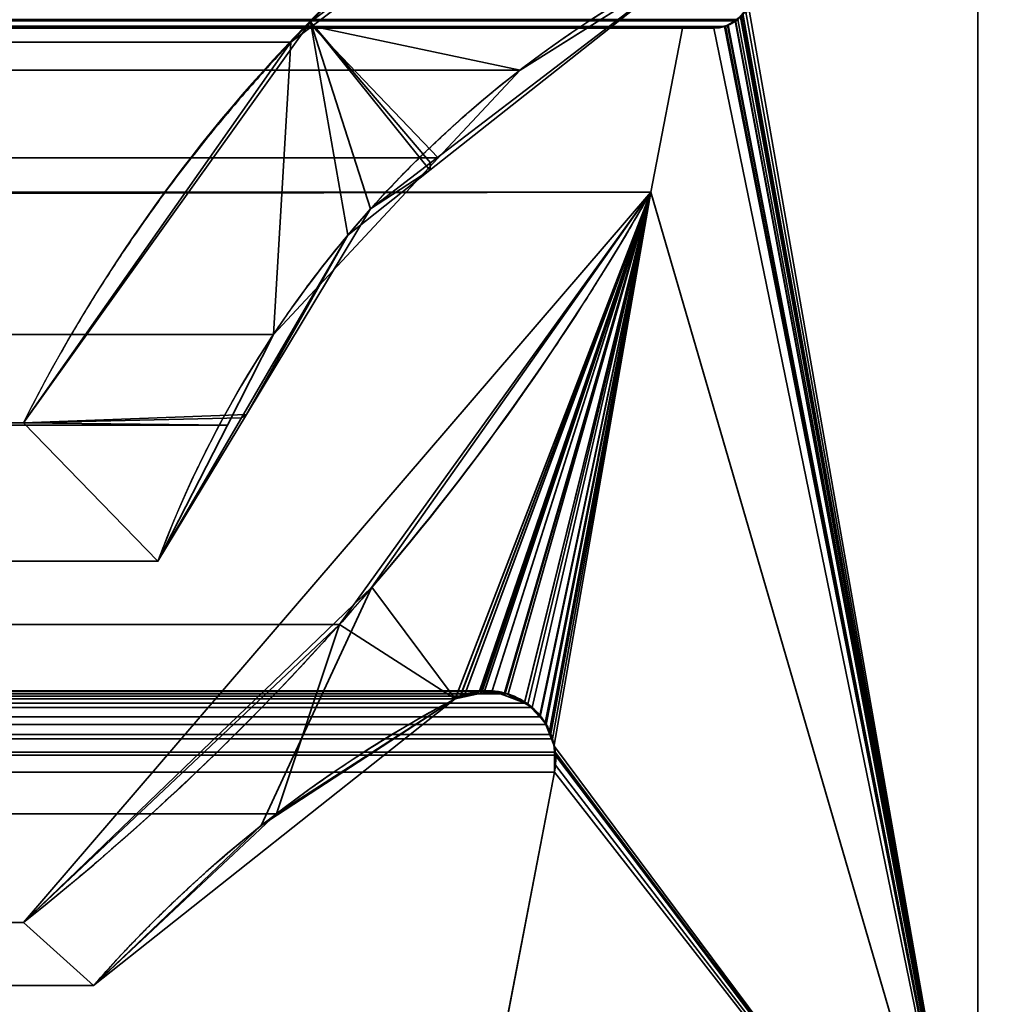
# Model space of a CAD drawing. Header units: millimetres. Extents: x -625 to 3625, y -115 to 71.
# Tile 440 of 656: x 1979.62 to 1983.58, y 6.26 to 10.25. Entities that reach past the tile are written whole.
import ezdxf

# ---------------------------------------------------------------- set-up
doc = ezdxf.new("R2010")
doc.units = ezdxf.units.MM
doc.layers.add('152', color=7, linetype='Continuous', true_color=0xffffff)

# ---------------------------------------------------------------- blocks, each defined once
blk = doc.blocks.new('UG_SURFACE_002')
at = {"layer": '152', "color": 252, "linetype": 'Continuous', "lineweight": 35}
for points in [[(2200, -31, 2234.9999), (2200, 69, 2234.9999), (800, 69, 2234.9999), (800, -31, 2234.9999)], [(950, -31, 2085), (950, 69, 2085), (2050, 69, 2085), (2050, -31, 2085)]]:
    blk.add_3dface(points, dxfattribs=at)
blk = doc.blocks.new('UG_SURFACE_087')
at = {"layer": '152', "color": 46, "linetype": 'Continuous', "lineweight": 35}
for points in [[(1017.6004, 11.4321, 2015.8994), (1982.3996, 11.4321, 2015.8994), (1980.8016, 10.2216, 2014.3015)], [(1980.8016, 10.2216, 2014.3015), (1019.189, 10.1941, 2014.3108), (1017.6004, 11.4321, 2015.8994)], [(1980.8016, 10.2216, 2014.3015), (1982.3996, 11.4321, 2015.8994), (1982.3632, 10.4954, 2015.8632), (1981.6447, 10.0437, 2015.1448)], [(1016.5, 10.7678, 2017), (1016.5, 5, 2017), (1983.5, 5, 2017), (1983.5, 10.7678, 2017)], [(1983.5, 10.7678, 2017), (1983.5, 5, 2017), (1982.5585, 10.2861, 2016.0584), (1982.5689, 10.3095, 2016.0689)], [(1981.6447, 10.0437, 2015.1448), (1017.6368, 10.4954, 2015.8632), (1018.3553, 10.0437, 2015.1448)], [(1981.6447, 10.0437, 2015.1448), (1982.3632, 10.4954, 2015.8632), (1017.6368, 10.4954, 2015.8632)], [(1983.5, 5, 2017), (1982.5275, 10.2492, 2016.0275), (1982.5469, 10.2724, 2016.047)], [(1982.5469, 10.2724, 2016.047), (1982.5585, 10.2861, 2016.0584), (1983.5, 5, 2017)], [(1982.5275, 10.2492, 2016.0275), (1982.5162, 10.2429, 2016.0162), (1017.4838, 10.2429, 2016.0162), (1017.4725, 10.2492, 2016.0275)], [(1017.4838, 10.2429, 2016.0162), (1982.5162, 10.2429, 2016.0162), (1982.4753, 10.2201, 2015.9752)], [(1017.5247, 10.2201, 2015.9752), (1017.4838, 10.2429, 2016.0162), (1982.4753, 10.2201, 2015.9752)], [(1982.4753, 10.2201, 2015.9752), (1982.4734, 10.2198, 2015.9733), (1017.5266, 10.2198, 2015.9733), (1017.5247, 10.2201, 2015.9752)], [(1017.5266, 10.2198, 2015.9733), (1982.4734, 10.2198, 2015.9733), (1982.4303, 10.2132, 2015.9302), (1017.5697, 10.2132, 2015.9302)], [(1019.4044, 10.0263, 2014.0955), (1019.189, 10.1941, 2014.3108), (1980.8016, 10.2216, 2014.3015)], [(1019.4044, 10.0263, 2014.0955), (1980.8016, 10.2216, 2014.3015), (1980.7161, 10.1568, 2014.2159)], [(1981.3129, 9.6878, 2014.8129), (1980.6449, 8.9716, 2014.1449), (1980.7161, 10.1568, 2014.2159), (1980.8016, 10.2216, 2014.3015)], [(1980.8016, 10.2216, 2014.3015), (1981.6447, 10.0437, 2015.1448), (1981.3129, 9.6878, 2014.8129)], [(1983.5, 5, 2017), (1982.4303, 10.2132, 2015.9302), (1982.4734, 10.2198, 2015.9733)], [(1982.4734, 10.2198, 2015.9733), (1982.4753, 10.2201, 2015.9752), (1983.5, 5, 2017)], [(1983.5, 5, 2017), (1982.4753, 10.2201, 2015.9752), (1982.5162, 10.2429, 2016.0162)], [(1982.5162, 10.2429, 2016.0162), (1982.5275, 10.2492, 2016.0275), (1983.5, 5, 2017)], [(1982.4303, 10.2132, 2015.9302), (1982.3024, 10.2132, 2015.8024), (1017.6976, 10.2132, 2015.8024), (1017.5697, 10.2132, 2015.9302)], [(1017.8255, 9.5488, 2015.6744), (1017.6976, 10.2132, 2015.8024), (1982.3024, 10.2132, 2015.8024), (1982.1745, 9.5488, 2015.6744)], [(1983.5, 5, 2017), (1982.1745, 9.5488, 2015.6744), (1982.3024, 10.2132, 2015.8024), (1982.4303, 10.2132, 2015.9302)], [(1980.7161, 10.1568, 2014.2159), (1020.3681, 8.6146, 2013.1319), (1019.4044, 10.0263, 2014.0955)], [(1980.7161, 10.1568, 2014.2159), (1979.6319, 8.6146, 2013.1319), (1020.3681, 8.6146, 2013.1319)], [(1979.6319, 8.6146, 2013.1319), (1980.7161, 10.1568, 2014.2159), (1980.6449, 8.9716, 2014.1449), (1980.4583, 8.6052, 2013.9582)], [(1018.3553, 10.0437, 2015.1448), (1981.3129, 9.6878, 2014.8129), (1981.6447, 10.0437, 2015.1448)], [(1018.3553, 10.0437, 2015.1448), (1018.6871, 9.6878, 2014.8129), (1981.3129, 9.6878, 2014.8129)], [(1980.6449, 8.9716, 2014.1449), (1018.6871, 9.6878, 2014.8129), (1019.3551, 8.9716, 2014.1449)], [(1980.6449, 8.9716, 2014.1449), (1981.3129, 9.6878, 2014.8129), (1018.6871, 9.6878, 2014.8129)], [(1019.2006, 7.6733, 2014.2994), (1017.8255, 9.5488, 2015.6744), (1982.1745, 9.5488, 2015.6744)], [(1019.2006, 7.6733, 2014.2994), (1982.1745, 9.5488, 2015.6744), (1980.9123, 7.7976, 2014.4124)], [(1980.9123, 7.7976, 2014.4124), (1982.1745, 9.5488, 2015.6744), (1981.3811, 7.4965, 2014.8811)], [(1981.4178, 7.5072, 2014.9179), (1981.3811, 7.4965, 2014.8811), (1982.1745, 9.5488, 2015.6744)], [(1982.1745, 9.5488, 2015.6744), (1981.49, 7.5282, 2014.9899), (1981.4178, 7.5072, 2014.9179)], [(1981.4999, 7.527, 2014.9999), (1981.49, 7.5282, 2014.9899), (1982.1745, 9.5488, 2015.6744)], [(1982.1745, 9.5488, 2015.6744), (1981.5844, 7.5171, 2015.0845), (1981.4999, 7.527, 2014.9999)], [(1982.1745, 9.5488, 2015.6744), (1981.5967, 7.5156, 2015.0967), (1981.5844, 7.5171, 2015.0845)], [(1981.6632, 7.4782, 2015.1632), (1981.5967, 7.5156, 2015.0967), (1982.1745, 9.5488, 2015.6744)], [(1982.1745, 9.5488, 2015.6744), (1981.6934, 7.4611, 2015.1935), (1981.6632, 7.4782, 2015.1632)], [(1981.7255, 7.4227, 2015.2254), (1981.6934, 7.4611, 2015.1935), (1982.1745, 9.5488, 2015.6744)], [(1982.1745, 9.5488, 2015.6744), (1981.7507, 7.3924, 2015.2507), (1981.7255, 7.4227, 2015.2254)], [(1982.1745, 9.5488, 2015.6744), (1981.7767, 7.3337, 2015.2767), (1981.769, 7.3511, 2015.269), (1981.7507, 7.3924, 2015.2507)], [(1981.7865, 7.2795, 2015.2864), (1981.7767, 7.3337, 2015.2767), (1982.1745, 9.5488, 2015.6744), (1983.5, 5, 2017)], [(1019.3551, 8.9716, 2014.1449), (1980.4583, 8.6052, 2013.9582), (1980.6449, 8.9716, 2014.1449)], [(1019.3551, 8.9716, 2014.1449), (1019.5417, 8.6052, 2013.9582), (1980.4583, 8.6052, 2013.9582)], [(1019.823, 8.0532, 2013.6771), (1980.177, 8.0532, 2013.6771), (1980.4583, 8.6052, 2013.9582), (1019.5417, 8.6052, 2013.9582)], [(1019.823, 8.0532, 2013.6771), (1020.3681, 8.6146, 2013.1319), (1979.6319, 8.6146, 2013.1319), (1980.177, 8.0532, 2013.6771)], [(1980.4583, 8.6052, 2013.9582), (1980.177, 8.0532, 2013.6771), (1979.6319, 8.6146, 2013.1319)], [(1020.3681, 6.5893, 2013.1319), (1019.2006, 7.6733, 2014.2994), (1980.9123, 7.7976, 2014.4124)], [(1980.9123, 7.7976, 2014.4124), (1979.6319, 6.5893, 2013.1319), (1020.3681, 6.5893, 2013.1319)], [(1980.657, 7.03, 2014.1571), (1979.9162, 6.334, 2013.4163), (1979.6319, 6.5893, 2013.1319), (1980.9123, 7.7976, 2014.4124)], [(1980.9123, 7.7976, 2014.4124), (1981.3811, 7.4965, 2014.8811), (1980.657, 7.03, 2014.1571)], [(1981.5967, 7.5156, 2015.0967), (1018.3371, 7.4784, 2015.1629), (1018.3768, 7.5056, 2015.1231)], [(1981.5967, 7.5156, 2015.0967), (1981.6632, 7.4782, 2015.1632), (1018.3371, 7.4784, 2015.1629)], [(1018.3768, 7.5056, 2015.1231), (1018.4159, 7.513, 2015.084), (1981.5844, 7.5171, 2015.0845)], [(1981.5844, 7.5171, 2015.0845), (1981.5967, 7.5156, 2015.0967), (1018.3768, 7.5056, 2015.1231)], [(1981.5844, 7.5171, 2015.0845), (1018.4159, 7.513, 2015.084), (1018.4991, 7.5288, 2015.0008)], [(1981.5844, 7.5171, 2015.0845), (1018.4991, 7.5288, 2015.0008), (1018.5, 7.5286, 2015.0001)], [(1981.49, 7.5282, 2014.9899), (1018.5, 7.5286, 2015.0001), (1018.5822, 7.5064, 2014.9179)], [(1981.49, 7.5282, 2014.9899), (1981.4999, 7.527, 2014.9999), (1018.5, 7.5286, 2015.0001)], [(1018.5, 7.5286, 2015.0001), (1981.4999, 7.527, 2014.9999), (1981.5844, 7.5171, 2015.0845)], [(1018.5822, 7.5064, 2014.9179), (1981.4178, 7.5072, 2014.9179), (1981.49, 7.5282, 2014.9899)], [(1981.4178, 7.5072, 2014.9179), (1018.5822, 7.5064, 2014.9179), (1018.6189, 7.4965, 2014.8811)], [(1018.6189, 7.4965, 2014.8811), (1981.3811, 7.4965, 2014.8811), (1981.4178, 7.5072, 2014.9179)], [(1018.2921, 7.4476, 2015.208), (1018.3371, 7.4784, 2015.1629), (1981.6632, 7.4782, 2015.1632)], [(1981.6632, 7.4782, 2015.1632), (1981.6934, 7.4611, 2015.1935), (1018.2921, 7.4476, 2015.208)], [(1981.6934, 7.4611, 2015.1935), (1981.7255, 7.4227, 2015.2254), (1018.2921, 7.4476, 2015.208)], [(1980.657, 7.03, 2014.1571), (1018.6189, 7.4965, 2014.8811), (1019.343, 7.03, 2014.1571)], [(1980.657, 7.03, 2014.1571), (1981.3811, 7.4965, 2014.8811), (1018.6189, 7.4965, 2014.8811)], [(1018.2427, 7.3806, 2015.2574), (1018.2743, 7.4235, 2015.2256), (1981.7255, 7.4227, 2015.2254)], [(1981.7255, 7.4227, 2015.2254), (1981.7507, 7.3924, 2015.2507), (1018.2427, 7.3806, 2015.2574)], [(1981.7255, 7.4227, 2015.2254), (1018.2743, 7.4235, 2015.2256), (1018.2921, 7.4476, 2015.208)], [(1981.7507, 7.3924, 2015.2507), (1018.2317, 7.3508, 2015.2683), (1018.2427, 7.3806, 2015.2574)], [(1981.7507, 7.3924, 2015.2507), (1981.769, 7.3511, 2015.269), (1018.2317, 7.3508, 2015.2683)], [(1018.2178, 7.313, 2015.2822), (1018.2317, 7.3508, 2015.2683), (1981.769, 7.3511, 2015.269)], [(1981.769, 7.3511, 2015.269), (1981.7767, 7.3337, 2015.2767), (1018.2178, 7.313, 2015.2822)], [(1981.7767, 7.3337, 2015.2767), (1018.2148, 7.2795, 2015.2853), (1018.2178, 7.313, 2015.2822)], [(1981.7767, 7.3337, 2015.2767), (1981.7865, 7.2795, 2015.2864), (1018.2148, 7.2795, 2015.2853)], [(1018.2158, 7.1988, 2015.2841), (1018.2111, 7.2369, 2015.2888), (1981.7865, 7.2795, 2015.2864)], [(1018.2111, 7.2369, 2015.2888), (1018.2148, 7.2795, 2015.2853), (1981.7865, 7.2795, 2015.2864)], [(1981.7865, 7.2795, 2015.2864), (1981.7888, 7.2672, 2015.2888), (1018.2158, 7.1988, 2015.2841)], [(1981.7888, 7.2672, 2015.2888), (1981.7842, 7.1988, 2015.2841), (1018.2158, 7.1988, 2015.2841)], [(1981.7842, 7.1988, 2015.2841), (1981.7888, 7.2672, 2015.2888), (1983.5, 5, 2017)], [(1983.5, 5, 2017), (1981.7888, 7.2672, 2015.2888), (1981.7865, 7.2795, 2015.2864)], [(1018.4481, 5.9927, 2015.0518), (1018.2158, 7.1988, 2015.2841), (1981.7842, 7.1988, 2015.2841), (1981.5519, 5.9927, 2015.0518)], [(1983.5, 5, 2017), (1981.5519, 5.9927, 2015.0518), (1981.7842, 7.1988, 2015.2841)], [(1019.343, 7.03, 2014.1571), (1979.9162, 6.334, 2013.4163), (1980.657, 7.03, 2014.1571)], [(1019.343, 7.03, 2014.1571), (1020.0838, 6.334, 2013.4163), (1979.9162, 6.334, 2013.4163)], [(1020.0838, 6.334, 2013.4163), (1020.3681, 6.5893, 2013.1319), (1979.6319, 6.5893, 2013.1319), (1979.9162, 6.334, 2013.4163)]]:
    blk.add_3dface(points, dxfattribs=at)
blk = doc.blocks.new('UG_SURFACE_088')
at = {"layer": '152', "color": 46, "linetype": 'Continuous', "lineweight": 35}
for points in [[(1980.7957, 10.2394, -5), (1982.3996, 11.4321, -5), (1982.3632, 10.4954, -5), (1981.2819, 9.6672, -5)], [(1981.2795, 9.638, 2014.7796), (1982.3632, 10.4954, 2015.8632), (1982.3996, 11.4321, 2015.8994), (1980.7957, 10.2394, 2014.2958)], [(1980.7957, 10.2394, 2014.2958), (1982.3996, 11.4321, 2015.8994), (1982.3996, 11.4321, -5), (1980.7957, 10.2394, -5)], [(1983.5, 10.7678, -5), (1983.5, 5, -5), (1982.5374, 10.2586, -5), (1982.5459, 10.2719, -5)], [(1983.5, 5, 2017), (1983.5, 10.7678, 2017), (1982.5789, 10.3503, 2016.0789), (1982.5697, 10.3094, 2016.0697)], [(1983.5, 10.7678, 2017), (1983.5, 5, 2017), (1983.5, 5, -5), (1983.5, 10.7678, -5)], [(1982.3632, 10.4954, -5), (1982.3632, 10.4954, 2015.8632), (1981.2795, 9.638, 2014.7796)], [(1981.2795, 9.638, 2014.7796), (1981.2819, 9.6672, -5), (1982.3632, 10.4954, -5)], [(1983.5, 5, 2017), (1982.5697, 10.3094, 2016.0697), (1982.5696, 10.3092, 2016.0697), (1982.5469, 10.2717, 2016.047)], [(1983.5, 5, -5), (1982.4885, 10.225, -5), (1982.5175, 10.2449, -5), (1982.5374, 10.2586, -5)], [(1982.5374, 10.2586, -5), (1982.5175, 10.2449, -5), (1982.5177, 10.2465, 2016.0177)], [(1983.5, 5, 2017), (1982.542, 10.2636, 2016.042), (1982.5177, 10.2465, 2016.0177)], [(1982.5177, 10.2465, 2016.0177), (1982.542, 10.2636, 2016.042), (1982.5374, 10.2586, -5)], [(1982.5469, 10.2717, 2016.047), (1982.542, 10.2636, 2016.042), (1983.5, 5, 2017)], [(1979.6319, 8.6146, -5), (1980.7957, 10.2394, -5), (1981.039, 9.4812, -5), (1980.5357, 8.6475, -5)], [(1980.5156, 8.6345, 2014.0157), (1980.9464, 9.3745, 2014.4465), (1980.7957, 10.2394, 2014.2958), (1979.6319, 8.6146, 2013.1319)], [(1980.7957, 10.2394, -5), (1979.6319, 8.6146, -5), (1979.6319, 8.6146, 2013.1319), (1980.7957, 10.2394, 2014.2958)], [(1981.2819, 9.6672, -5), (1981.039, 9.4812, -5), (1980.7957, 10.2394, -5)], [(1980.7957, 10.2394, 2014.2958), (1980.9464, 9.3745, 2014.4465), (1981.2795, 9.638, 2014.7796)], [(1982.4303, 10.2132, -5), (1982.4775, 10.2228, -5), (1982.4885, 10.225, -5), (1983.5, 5, -5)], [(1982.4775, 10.2228, -5), (1982.4303, 10.2132, -5), (1982.4303, 10.2132, 2015.9302)], [(1982.4303, 10.2132, 2015.9302), (1982.4778, 10.2223, 2015.9779), (1982.4775, 10.2228, -5)], [(1982.4778, 10.2223, 2015.9779), (1982.4303, 10.2132, 2015.9302), (1983.5, 5, 2017)], [(1982.4885, 10.225, -5), (1982.4775, 10.2228, -5), (1982.4778, 10.2223, 2015.9779)], [(1982.4778, 10.2223, 2015.9779), (1982.4854, 10.2238, 2015.9855), (1982.4885, 10.225, -5)], [(1983.5, 5, 2017), (1982.4854, 10.2238, 2015.9855), (1982.4778, 10.2223, 2015.9779)], [(1982.5177, 10.2465, 2016.0177), (1982.4854, 10.2238, 2015.9855), (1983.5, 5, 2017)], [(1982.4854, 10.2238, 2015.9855), (1982.5177, 10.2465, 2016.0177), (1982.5175, 10.2449, -5)], [(1982.5175, 10.2449, -5), (1982.4885, 10.225, -5), (1982.4854, 10.2238, 2015.9855)], [(1983.5, 5, -5), (1982.1745, 9.5488, -5), (1982.3024, 10.2132, -5), (1982.4303, 10.2132, -5)], [(1982.4303, 10.2132, 2015.9302), (1982.3024, 10.2132, 2015.8024), (1982.1745, 9.5488, 2015.6744), (1983.5, 5, 2017)], [(1982.1745, 9.5488, 2015.6744), (1982.3024, 10.2132, 2015.8024), (1982.3024, 10.2132, -5), (1982.1745, 9.5488, -5)], [(1982.4303, 10.2132, 2015.9302), (1982.4303, 10.2132, -5), (1982.3024, 10.2132, -5), (1982.3024, 10.2132, 2015.8024)], [(1981.039, 9.4812, -5), (1981.2819, 9.6672, -5), (1981.2795, 9.638, 2014.7796)], [(1981.039, 9.4812, -5), (1981.2795, 9.638, 2014.7796), (1980.9464, 9.3745, 2014.4465)], [(1981.3811, 7.4965, -5), (1979.9162, 6.334, -5), (1979.6319, 6.5893, -5), (1982.1745, 9.5488, -5)], [(1982.1745, 9.5488, -5), (1979.6319, 6.5893, -5), (1979.6319, 6.5893, 2013.1319)], [(1979.6319, 6.5893, 2013.1319), (1981.0441, 7.948, 2014.544), (1982.1745, 9.5488, -5)], [(1982.1745, 9.5488, 2015.6744), (1981.0441, 7.948, 2014.544), (1981.3811, 7.4965, 2014.8811), (1981.4006, 7.5006, 2014.9007)], [(1981.0441, 7.948, 2014.544), (1982.1745, 9.5488, 2015.6744), (1982.1745, 9.5488, -5)], [(1981.401, 7.5027, -5), (1981.3811, 7.4965, -5), (1982.1745, 9.5488, -5)], [(1981.4006, 7.5006, 2014.9007), (1981.4887, 7.5193, 2014.9887), (1982.1745, 9.5488, 2015.6744)], [(1982.1745, 9.5488, -5), (1981.4799, 7.5272, -5), (1981.401, 7.5027, -5)], [(1981.4876, 7.5267, -5), (1981.4799, 7.5272, -5), (1982.1745, 9.5488, -5)], [(1981.5817, 7.5197, -5), (1981.4876, 7.5267, -5), (1982.1745, 9.5488, -5)], [(1981.4887, 7.5193, 2014.9887), (1981.5314, 7.5283, 2015.0313), (1982.1745, 9.5488, 2015.6744)], [(1982.1745, 9.5488, 2015.6744), (1981.5314, 7.5283, 2015.0313), (1981.5799, 7.5104, 2015.08)], [(1981.5799, 7.5104, 2015.08), (1981.6625, 7.4799, 2015.1625), (1982.1745, 9.5488, 2015.6744)], [(1982.1745, 9.5488, -5), (1981.5831, 7.5196, -5), (1981.5817, 7.5197, -5)], [(1981.6622, 7.4816, -5), (1981.5831, 7.5196, -5), (1982.1745, 9.5488, -5)], [(1982.1745, 9.5488, -5), (1981.6765, 7.4747, -5), (1981.6622, 7.4816, -5)], [(1981.6625, 7.4799, 2015.1625), (1981.6765, 7.4747, 2015.1765), (1982.1745, 9.5488, 2015.6744)], [(1981.7239, 7.4235, -5), (1981.6765, 7.4747, -5), (1982.1745, 9.5488, -5)], [(1982.1745, 9.5488, 2015.6744), (1981.6765, 7.4747, 2015.1765), (1981.6765, 7.4747, 2015.1765)], [(1981.6765, 7.4747, 2015.1765), (1981.7246, 7.422, 2015.2247), (1982.1745, 9.5488, 2015.6744)], [(1982.1745, 9.5488, -5), (1981.7468, 7.3987, -5), (1981.7239, 7.4235, -5)], [(1981.7246, 7.422, 2015.2247), (1981.7488, 7.3955, 2015.2488), (1982.1745, 9.5488, 2015.6744)], [(1981.7626, 7.3582, -5), (1981.7468, 7.3987, -5), (1982.1745, 9.5488, -5)], [(1982.1745, 9.5488, 2015.6744), (1981.7488, 7.3955, 2015.2488), (1981.7638, 7.3574, 2015.2638), (1981.7679, 7.3471, 2015.2678)], [(1982.1745, 9.5488, -5), (1981.7666, 7.348, -5), (1981.7626, 7.3582, -5)], [(1982.1745, 9.5488, -5), (1983.5, 5, -5), (1981.7845, 7.3023, -5), (1981.7666, 7.348, -5)], [(1981.7679, 7.3471, 2015.2678), (1981.7834, 7.3076, 2015.2833), (1982.1745, 9.5488, 2015.6744)], [(1983.5, 5, 2017), (1982.1745, 9.5488, 2015.6744), (1981.7834, 7.3076, 2015.2833), (1981.7855, 7.2712, 2015.2855)], [(1980.9464, 9.3745, 2014.4465), (1980.5357, 8.6475, -5), (1981.039, 9.4812, -5)], [(1980.9464, 9.3745, 2014.4465), (1980.5156, 8.6345, 2014.0157), (1980.5357, 8.6475, -5)], [(1980.5357, 8.6475, -5), (1980.177, 8.0532, -5), (1979.6319, 8.6146, -5)], [(1979.6319, 8.6146, 2013.1319), (1980.177, 8.0532, 2013.6771), (1980.5156, 8.6345, 2014.0157)], [(1980.5357, 8.6475, -5), (1980.5156, 8.6345, 2014.0157), (1980.177, 8.0532, 2013.6771)], [(1980.177, 8.0532, 2013.6771), (1980.177, 8.0532, -5), (1980.5357, 8.6475, -5)], [(1980.177, 8.0532, 2013.6771), (1979.6319, 8.6146, 2013.1319), (1979.6319, 8.6146, -5), (1980.177, 8.0532, -5)], [(1981.0441, 7.948, 2014.544), (1979.6319, 6.5893, 2013.1319), (1979.9162, 6.334, 2013.4163), (1980.5956, 6.9821, 2014.0955)], [(1980.5956, 6.9821, 2014.0955), (1981.3811, 7.4965, 2014.8811), (1981.0441, 7.948, 2014.544)], [(1981.401, 7.5027, -5), (1981.4006, 7.5006, 2014.9007), (1981.3811, 7.4965, 2014.8811)], [(1981.3811, 7.4965, 2014.8811), (1981.3811, 7.4965, -5), (1981.401, 7.5027, -5)], [(1981.4799, 7.5272, -5), (1981.4887, 7.5193, 2014.9887), (1981.4006, 7.5006, 2014.9007)], [(1981.4006, 7.5006, 2014.9007), (1981.401, 7.5027, -5), (1981.4799, 7.5272, -5)], [(1981.4799, 7.5272, -5), (1981.4876, 7.5267, -5), (1981.4887, 7.5193, 2014.9887)], [(1981.4887, 7.5193, 2014.9887), (1981.4876, 7.5267, -5), (1981.5817, 7.5197, -5)], [(1981.5817, 7.5197, -5), (1981.5314, 7.5283, 2015.0313), (1981.4887, 7.5193, 2014.9887)], [(1981.5817, 7.5197, -5), (1981.5799, 7.5104, 2015.08), (1981.5314, 7.5283, 2015.0313)], [(1981.5799, 7.5104, 2015.08), (1981.5817, 7.5197, -5), (1981.5831, 7.5196, -5)], [(1981.5799, 7.5104, 2015.08), (1981.5831, 7.5196, -5), (1981.6622, 7.4816, -5)], [(1981.6622, 7.4816, -5), (1981.6625, 7.4799, 2015.1625), (1981.5799, 7.5104, 2015.08)], [(1980.5956, 6.9821, 2014.0955), (1979.9162, 6.334, -5), (1981.3811, 7.4965, -5)], [(1981.3811, 7.4965, -5), (1981.3811, 7.4965, 2014.8811), (1980.5956, 6.9821, 2014.0955)], [(1981.6625, 7.4799, 2015.1625), (1981.6622, 7.4816, -5), (1981.6765, 7.4747, -5)], [(1981.6765, 7.4747, -5), (1981.6765, 7.4747, 2015.1765), (1981.6625, 7.4799, 2015.1625)], [(1981.7239, 7.4235, -5), (1981.7246, 7.422, 2015.2247), (1981.6765, 7.4747, 2015.1765)], [(1981.6765, 7.4747, 2015.1765), (1981.6765, 7.4747, 2015.1765), (1981.6765, 7.4747, -5), (1981.7239, 7.4235, -5)], [(1981.7246, 7.422, 2015.2247), (1981.7239, 7.4235, -5), (1981.7468, 7.3987, -5)], [(1981.7468, 7.3987, -5), (1981.7488, 7.3955, 2015.2488), (1981.7246, 7.422, 2015.2247)], [(1981.7488, 7.3955, 2015.2488), (1981.7468, 7.3987, -5), (1981.7626, 7.3582, -5)], [(1981.7626, 7.3582, -5), (1981.7638, 7.3574, 2015.2638), (1981.7488, 7.3955, 2015.2488)], [(1981.7638, 7.3574, 2015.2638), (1981.7626, 7.3582, -5), (1981.7666, 7.348, -5)], [(1981.7666, 7.348, -5), (1981.7679, 7.3471, 2015.2678), (1981.7638, 7.3574, 2015.2638)], [(1981.7679, 7.3471, 2015.2678), (1981.7666, 7.348, -5), (1981.7845, 7.3023, -5)], [(1981.7845, 7.3023, -5), (1981.7834, 7.3076, 2015.2833), (1981.7679, 7.3471, 2015.2678)], [(1981.7843, 7.2716, -5), (1981.7855, 7.2712, 2015.2855), (1981.7834, 7.3076, 2015.2833)], [(1981.7834, 7.3076, 2015.2833), (1981.7845, 7.3023, -5), (1981.7843, 7.2716, -5)], [(1981.7843, 7.2716, -5), (1981.7845, 7.3023, -5), (1983.5, 5, -5)], [(1983.5, 5, -5), (1981.7842, 7.1988, -5), (1981.7843, 7.2716, -5)], [(1981.7843, 7.2716, -5), (1981.7842, 7.1988, -5), (1981.7842, 7.1988, 2015.2841)], [(1981.7842, 7.1988, 2015.2841), (1981.7882, 7.2275, 2015.2881), (1981.7843, 7.2716, -5)], [(1981.7882, 7.2275, 2015.2881), (1981.7855, 7.2712, 2015.2855), (1981.7843, 7.2716, -5)], [(1981.7855, 7.2712, 2015.2855), (1981.7882, 7.2275, 2015.2881), (1983.5, 5, 2017)], [(1983.5, 5, 2017), (1981.7882, 7.2275, 2015.2881), (1981.7842, 7.1988, 2015.2841)], [(1981.5519, 5.9927, -5), (1981.7842, 7.1988, -5), (1983.5, 5, -5)], [(1981.7842, 7.1988, 2015.2841), (1981.5519, 5.9927, 2015.0518), (1983.5, 5, 2017)], [(1981.5519, 5.9927, 2015.0518), (1981.7842, 7.1988, 2015.2841), (1981.7842, 7.1988, -5), (1981.5519, 5.9927, -5)], [(1980.5956, 6.9821, 2014.0955), (1979.9162, 6.334, 2013.4163), (1979.9162, 6.334, -5)], [(1979.9162, 6.334, 2013.4163), (1979.6319, 6.5893, 2013.1319), (1979.6319, 6.5893, -5), (1979.9162, 6.334, -5)]]:
    blk.add_3dface(points, dxfattribs=at)
blk = doc.blocks.new('UG_SURFACE_104')
at = {"layer": '152', "color": 31, "linetype": 'Continuous', "lineweight": 35}
for points in [[(2035.7499, -34.75, 2069.2501), (2035.7499, 50.25, 2069.2501), (964.25, 50.25, 2069.2501), (964.25, -34.75, 2069.2501)], [(2035.7499, 50.25, 2069.2501), (1987.5, 5, 2020.9999), (1983.5, 5, 2017), (1983.5, 13, 2017)], [(1983.5, 13, 2017), (1983.5, 5, 2017), (1016.5, 5, 2017), (1016.5, 13, 2017)]]:
    blk.add_3dface(points, dxfattribs=at)
blk = doc.blocks.new('UG_SURFACE_108')
at = {"layer": '152', "color": 31, "linetype": 'Continuous', "lineweight": 35}
for points in [[(2035.7499, 50.25, -5), (1987.5, 5, -5), (1983.5, 5, -5), (1983.5, 13, -5)], [(1983.5, 13, 2017), (1983.5, 5, 2017), (1987.5, 5, 2020.9999), (2035.7499, 50.25, 2069.2501)], [(1983.5, 13, -5), (1983.5, 5, -5), (1983.5, 5, 2017), (1983.5, 13, 2017)]]:
    blk.add_3dface(points, dxfattribs=at)

msp = doc.modelspace()

# ---------------------------------------------------------------- linework, layer by layer
at = {"layer": '152', "color": 252, "linetype": 'Continuous', "lineweight": -3, "true_color": 0x939598}
for p, q in [((1983.5, 13, -5), (1983.5, 5, -5)), ((1983.5, 13, 2017), (1983.5, 5, 2017)), ((1983.5, 13, 2017), (1983.5, 5, 2017)), ((1983.5, 10.7678, -5), (1983.5, 5, -5)), ((1983.5, 10.7678, 2017), (1983.5, 5, 2017)), ((1983.5, 5, 2017), (1983.5, 10.7678, 2017)), ((1982.4303, 10.2132, 2015.9303), (1017.5697, 10.2132, 2015.9303)), ((1982.3024, 10.2132, 2015.8024), (1017.6976, 10.2132, 2015.8024)), ((1982.1745, 9.5488, 2015.6745), (1982.3024, 10.2132, 2015.8024)), ((1982.1745, 9.5488, 2015.6745), (1982.3024, 10.2132, 2015.8024)), ((1982.1745, 9.5488, -5), (1982.3024, 10.2132, -5)), ((1982.3024, 10.2132, -5), (1982.3024, 10.2132, 2015.8024)), ((1982.4303, 10.2132, 2015.9303), (1982.3024, 10.2132, 2015.8024)), ((1982.3024, 10.2132, -5), (1982.4303, 10.2132, -5)), ((1982.3024, 10.2132, 2015.8024), (1982.4303, 10.2132, 2015.9303)), ((1982.4303, 10.2132, -5), (1982.4303, 10.2132, 2015.9303)), ((1982.1745, 9.5488, 2015.6745), (1017.8255, 9.5488, 2015.6745)), ((1982.1745, 9.5488, -5), (1982.1745, 9.5488, 2015.6745)), ((1979.6318, 8.6146, 2013.1318), (1020.3682, 8.6146, 2013.1318)), ((1980.1771, 8.0532, -5), (1979.6318, 8.6146, -5)), ((1979.6318, 8.6146, -5), (1979.6318, 8.6146, 2013.1318)), ((1980.1771, 8.0532, 2013.6771), (1979.6318, 8.6146, 2013.1318)), ((1980.1771, 8.0532, 2013.6771), (1979.6318, 8.6146, 2013.1318)), ((1980.1771, 8.0532, 2013.6771), (1019.8229, 8.0532, 2013.6771)), ((1980.1771, 8.0532, -5), (1980.1771, 8.0532, 2013.6771)), ((1981.381, 7.4965, 2014.881), (1018.619, 7.4965, 2014.881)), ((1981.381, 7.4965, -5), (1981.381, 7.4965, 2014.881)), ((1981.7842, 7.1988, 2015.2842), (1018.2158, 7.1988, 2015.2842)), ((1981.5519, 5.9927, 2015.0519), (1981.7842, 7.1988, 2015.2842)), ((1981.5519, 5.9927, -5), (1981.7842, 7.1988, -5)), ((1981.5519, 5.9927, 2015.0519), (1981.7842, 7.1988, 2015.2842)), ((1981.7842, 7.1988, -5), (1981.7842, 7.1988, 2015.2842)), ((1979.6318, 6.5893, 2013.1318), (1020.3682, 6.5893, 2013.1318)), ((1979.9162, 6.334, -5), (1979.6318, 6.5893, -5)), ((1979.6318, 6.5893, -5), (1979.6318, 6.5893, 2013.1318)), ((1979.9162, 6.334, 2013.4162), (1979.6318, 6.5893, 2013.1318)), ((1979.6318, 6.5893, 2013.1318), (1979.9162, 6.334, 2013.4162)), ((1979.9162, 6.334, 2013.4162), (1020.0838, 6.334, 2013.4162)), ((1979.9162, 6.334, -5), (1979.9162, 6.334, 2013.4162))]:
    msp.add_line(p, q, dxfattribs=at)
at = {"layer": '152', "color": 252, "linetype": 'Continuous', "lineweight": -3, "true_color": 0x939598, "extrusion": (0, 0, -1)}
msp.add_arc((-1985.4178, 5.6991, 5), 6.479, 26.74364, 62.23472, dxfattribs=at)
at = {"layer": '152', "color": 252, "linetype": 'Continuous', "lineweight": -3, "true_color": 0x939598}
for centre, radius, start, end in [((1984.3794, 6.491, -5), 4.4833, 116.7246, 159.6074), ((1982.4303, 10.3622, -5), 0.1491, 270, 116.7246), ((1973.2046, 14.6831, -5), 10.3354, 308.45298, 330.21371), ((1981.5115, 7.2513, -5), 0.2777, 349.0985, 118.0085), ((1983.8074, 2.9348, -5), 5.1669, 118.0085, 138.8607)]:
    msp.add_arc(centre, radius, start, end, dxfattribs=at)
for points, weights in [([(1982.3995, 11.4321, 2015.8995), (1981.5046, 10.9609, 2015.0046), (1980.7201, 10.3138, 2014.2201), (1980.087, 9.5179, 2013.587), (1979.6318, 8.6146, 2013.1318)], [1, 0.976209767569, 0.968279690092, 0.976209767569, 1]), ([(1980.1771, 8.0532, 2013.6771), (1980.4729, 8.8488, 2013.9729), (1980.9582, 9.5535, 2014.4582), (1981.6051, 10.1137, 2015.1051), (1982.3633, 10.4954, 2015.8633)], [1, 0.965395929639, 0.953861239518, 0.965395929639, 1]), ([(1982.1745, 9.5488, 2015.6745), (1981.6855, 8.6946, 2015.1855), (1981.0916, 7.9071, 2014.5916), (1980.4027, 7.2014, 2013.9027), (1979.6318, 6.5893, 2013.1318)], [1, 0.991011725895, 0.988015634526, 0.991011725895, 1]), ([(1979.9162, 6.334, 2013.4162), (1980.2263, 6.689, 2013.7263), (1980.5777, 7.0046, 2014.0777), (1980.9648, 7.2751, 2014.4648), (1981.381, 7.4965, 2014.881)], [1, 0.991744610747, 0.988992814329, 0.991744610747, 1])]:
    msp.add_rational_spline(points, weights, degree=4, dxfattribs=at)
for points in [[(1982.3995, 11.4321, 2015.8995), (1981.3146, 10.861, 2014.8146), (1980.3057, 9.9519, 2013.8057), (1979.6318, 8.6146, 2013.1318)], [(1982.1745, 9.5488, 2015.6745), (1981.4785, 8.3329, 2014.9785), (1980.5958, 7.3548, 2014.0958), (1979.6318, 6.5893, 2013.1318)]]:
    msp.add_open_spline(points, degree=3, dxfattribs=at)
for points, knots in [([(1980.1771, 8.0532, 2013.6771), (1980.4001, 8.653, 2013.9001), (1980.7318, 9.1552, 2014.2318), (1981.485, 9.9588, 2014.985), (1981.9139, 10.2691, 2015.4139), (1982.3633, 10.4954, 2015.8633)], [0, 0, 0, 0, 0.5, 0.5, 1, 1, 1, 1]), ([(1982.3633, 10.4954, 2015.8633), (1982.384, 10.5058, 2015.884), (1982.4064, 10.511, 2015.9064), (1982.4507, 10.5116, 2015.9507), (1982.4733, 10.5068, 2015.9733), (1982.51, 10.4894, 2016.01), (1982.525, 10.4789, 2016.025), (1982.5478, 10.455, 2016.0478), (1982.5566, 10.4428, 2016.0566), (1982.5691, 10.418, 2016.0691), (1982.5735, 10.4057, 2016.0735), (1982.5789, 10.3798, 2016.0789), (1982.5799, 10.3658, 2016.0799), (1982.5782, 10.3404, 2016.0782), (1982.5759, 10.3285, 2016.0759), (1982.5689, 10.3062, 2016.0689), (1982.5641, 10.2956, 2016.0641), (1982.5498, 10.2715, 2016.0498), (1982.539, 10.2591, 2016.039), (1982.5115, 10.2355, 2016.0115), (1982.4936, 10.2259, 2015.9936), (1982.4606, 10.2155, 2015.9606), (1982.4454, 10.2132, 2015.9454), (1982.4303, 10.2132, 2015.9303)], [0, 0, 0, 0, 0.141548, 0.141548, 0.284666, 0.284666, 0.389443, 0.389443, 0.46611, 0.46611, 0.526803, 0.526803, 0.58803, 0.58803, 0.641999, 0.641999, 0.697808, 0.697808, 0.78399, 0.78399, 0.903767, 0.903767, 1, 1, 1, 1]), ([(1981.7842, 7.1988, 2015.2842), (1981.7884, 7.2209, 2015.2884), (1981.79, 7.2443, 2015.29), (1981.7874, 7.29, 2015.2874), (1981.7832, 7.3127, 2015.2832), (1981.7701, 7.3548, 2015.2701), (1981.7611, 7.3746, 2015.2611), (1981.7347, 7.4196, 2015.2347), (1981.7148, 7.4426, 2015.2148), (1981.6639, 7.4868, 2015.1639), (1981.6306, 7.5047, 2015.1306), (1981.5619, 7.5268, 2015.0619), (1981.5256, 7.531, 2015.0256), (1981.4529, 7.5253, 2014.9529), (1981.4157, 7.515, 2014.9157), (1981.381, 7.4965, 2014.881)], [0, 0, 0, 0, 0.089149, 0.089149, 0.178195, 0.178195, 0.267722, 0.267722, 0.405844, 0.405844, 0.59784, 0.59784, 0.795021, 0.795021, 1, 1, 1, 1]), ([(1979.9162, 6.334, 2013.4162), (1980.0315, 6.4661, 2013.5315), (1980.1517, 6.59, 2013.6517), (1980.3991, 6.8218, 2013.8991), (1980.5266, 6.9298, 2014.0266), (1980.8899, 7.2093, 2014.3899), (1981.1328, 7.3645, 2014.6328), (1981.381, 7.4965, 2014.881)], [0, 0, 0, 0, 0.263883, 0.263883, 0.527675, 0.527675, 1, 1, 1, 1])]:
    msp.add_open_spline(points, degree=3, knots=knots, dxfattribs=at)
for points, weights, knots in [([(1982.3633, 10.4954, 2015.8633), (1982.4009, 10.5143, 2015.9009), (1982.4519, 10.5218, 2015.9519), (1982.4991, 10.501, 2015.9991), (1982.5616, 10.4444, 2016.0616), (1982.587, 10.3994, 2016.087), (1982.5845, 10.3479, 2016.0845), (1982.5542, 10.2692, 2016.0542), (1982.5214, 10.2294, 2016.0214), (1982.4725, 10.2132, 2015.9725), (1982.4303, 10.2132, 2015.9303)], [1, 1, 0.979485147, 1, 1, 0.979485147, 1, 1, 0.979485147, 1, 1], [0, 0, 0, 0, 0, 0.333333, 0.333333, 0.333333, 0.666667, 0.666667, 0.666667, 1, 1, 1, 1, 1]), ([(1981.381, 7.4965, 2014.881), (1981.4464, 7.5313, 2014.9464), (1981.5333, 7.5472, 2015.0333), (1981.6169, 7.5187, 2015.1169), (1981.736, 7.4307, 2015.236), (1981.7878, 7.3592, 2015.2878), (1981.7982, 7.2715, 2015.2982), (1981.7842, 7.1988, 2015.2842)], [1, 1, 0.984176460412, 1, 1, 0.984176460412, 1, 1], [0, 0, 0, 0, 0, 0.5, 0.5, 0.5, 1, 1, 1, 1, 1])]:
    msp.add_rational_spline(points, weights, degree=4, knots=knots, dxfattribs=at)

# ---------------------------------------------------------------- block references
for name in ['UG_SURFACE_002', 'UG_SURFACE_104', 'UG_SURFACE_108', 'UG_SURFACE_087', 'UG_SURFACE_088']:
    msp.add_blockref(name, (0, 0), dxfattribs=at)

doc.saveas('drawing.dxf')
